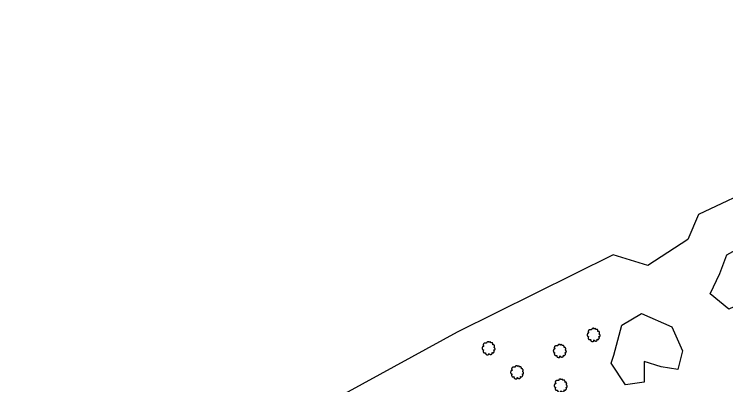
# Model space of a CAD drawing. Extents: x 1901471 to 1963503, y 756461 to 799997.
# Drawn here: x 1912594.7 to 1912983.4, y 762587.5 to 762789.9 of the extents above; entities that cross this region are included whole.
import ezdxf

# ---------------------------------------------------------------- set-up
doc = ezdxf.new("R2010")
doc.units = 0
doc.layers.add('RD_EX_VEG', color=7, linetype='Continuous')

# ---------------------------------------------------------------- blocks, each defined once
blk = doc.blocks.new('T2')
at = {"layer": 'RD_EX_VEG'}
for points in [[(0.05233333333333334, 7.213166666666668), (-0.24750000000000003, 7.238166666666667), (-0.5723333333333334, 7.138166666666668), (-0.8222500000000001, 7.038250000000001), (-1.0471666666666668, 6.963250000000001), (-1.2720833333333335, 6.863250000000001), (-1.5719166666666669, 6.688416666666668), (-1.7968333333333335, 6.488416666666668), (-1.9218333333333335, 6.2385833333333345), (-1.9718333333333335, 6.013666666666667), (-2.0217500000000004, 5.738833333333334), (-2.0217500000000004, 5.563833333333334), (-2.146666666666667, 5.538833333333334), (-2.296666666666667, 5.563833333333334), (-2.5465000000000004, 5.638833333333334), (-2.796416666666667, 5.638833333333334), (-3.0463333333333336, 5.638833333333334), (-3.3961666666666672, 5.613833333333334), (-3.7460000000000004, 5.613833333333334), (-4.020833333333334, 5.563833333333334), (-4.345750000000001, 5.513916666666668), (-4.720583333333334, 5.389000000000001), (-5.0704166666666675, 5.264000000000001), (-5.37025, 5.014083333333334), (-5.620166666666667, 4.539333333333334), (-5.745166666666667, 4.189500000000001), (-5.895083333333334, 3.9395833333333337), (-5.745166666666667, 3.489833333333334), (-5.570166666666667, 3.139916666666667), (-5.545250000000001, 2.9400000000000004), (-5.470250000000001, 2.5152500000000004), (-5.37025, 2.2903333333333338), (-5.245333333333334, 2.0903333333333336), (-5.320250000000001, 2.065416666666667), (-5.695166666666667, 2.015416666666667), (-5.995000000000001, 1.9155000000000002), (-6.419833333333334, 1.6905833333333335), (-6.644750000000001, 1.465666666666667), (-6.744750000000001, 1.1407500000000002), (-6.769666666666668, 0.7909166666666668), (-6.869583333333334, 0.5910833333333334), (-6.944583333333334, 0.3161666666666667), (-6.969583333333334, 0.2411666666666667), (-7.019583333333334, -0.08366666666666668), (-6.9195833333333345, -0.5335000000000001), (-6.894583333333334, -0.8833333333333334), (-6.769666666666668, -1.1082500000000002), (-6.619750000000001, -1.2830833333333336), (-6.444833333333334, -1.5330000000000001), (-6.045000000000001, -1.7579166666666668), (-5.7201666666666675, -1.8579166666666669), (-5.520250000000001, -1.8828333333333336), (-5.695166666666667, -2.382666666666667), (-5.745166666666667, -2.7325000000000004), (-5.870083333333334, -3.132333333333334), (-5.870083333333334, -3.2072500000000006), (-5.920000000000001, -3.682083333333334), (-5.770166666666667, -4.007000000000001), (-5.695166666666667, -4.38175), (-5.520250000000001, -4.606666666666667), (-5.245333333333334, -4.906583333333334), (-4.9205000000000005, -5.131416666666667), (-4.420666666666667, -5.256416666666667), (-4.020833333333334, -5.231416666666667), (-3.4460833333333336, -5.056500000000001), (-3.1962500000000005, -4.9815000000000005), (-3.2212500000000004, -5.156416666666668), (-3.1962500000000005, -5.531333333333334), (-3.1962500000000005, -5.956083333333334), (-3.0463333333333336, -6.280916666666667), (-2.946333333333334, -6.555833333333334), (-2.796416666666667, -6.805750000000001), (-2.4715000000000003, -7.030583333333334), (-2.07175, -7.1055833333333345), (-1.6469166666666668, -7.2555000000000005), (-1.1970833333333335, -7.330500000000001), (-0.6973333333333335, -7.355500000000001), (-0.09758333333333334, -7.205583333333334), (0.17725000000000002, -7.080583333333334), (0.27725000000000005, -6.905666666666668), (0.47716666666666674, -6.530833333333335), (0.4271666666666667, -6.3059166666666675), (0.4521666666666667, -5.706166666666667), (0.5520833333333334, -5.881166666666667), (0.7270833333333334, -6.231000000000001), (1.2268333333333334, -6.530833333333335), (1.626666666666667, -6.705750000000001), (2.101416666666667, -6.8557500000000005), (2.4013333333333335, -6.930666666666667), (2.8760833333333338, -6.8557500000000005), (3.2510000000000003, -6.780750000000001), (3.6257500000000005, -6.655750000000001), (3.9256666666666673, -6.380916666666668), (4.100583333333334, -6.106000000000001), (4.1505833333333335, -5.831166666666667), (4.2255, -5.456333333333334), (4.275500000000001, -5.281416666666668)], [(4.275500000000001, -5.281416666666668), (4.200583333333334, -5.106416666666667), (4.1505833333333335, -4.856583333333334), (4.2255, -4.881583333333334), (4.4004166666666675, -4.931583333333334), (4.675333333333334, -5.056500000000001), (4.900250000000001, -5.131416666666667), (5.225083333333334, -5.106416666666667), (5.500000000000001, -5.006500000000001), (5.949750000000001, -4.731583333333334), (6.224666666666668, -4.256833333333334), (6.499500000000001, -3.8570000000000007), (6.5745000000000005, -3.5321666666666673), (6.524500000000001, -3.3072500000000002), (6.499500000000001, -2.8075000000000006), (6.299583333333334, -2.5575833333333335), (6.249583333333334, -2.432666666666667), (6.1496666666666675, -2.0328333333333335), (6.224666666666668, -1.9828333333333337), (6.499500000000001, -1.9328333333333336), (6.874333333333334, -1.8079166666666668), (7.149250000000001, -1.6830000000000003), (7.374166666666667, -1.5080000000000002), (7.449083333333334, -1.2830833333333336), (7.424166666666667, -0.8833333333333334), (7.4740833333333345, -0.48350000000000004), (7.399166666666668, -0.3335), (7.299166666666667, -0.1836666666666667), (7.224166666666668, 0.016333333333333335), (7.074250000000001, 0.16616666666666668), (6.974333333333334, 0.3161666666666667), (6.874333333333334, 0.41608333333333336), (6.749416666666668, 0.5660833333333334), (6.5745000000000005, 0.6910000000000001), (6.424583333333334, 0.7410000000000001), (6.374583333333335, 0.8909166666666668), (6.524500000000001, 1.0908333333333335), (6.5745000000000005, 1.1907500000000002), (6.599416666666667, 1.4156666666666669), (6.824416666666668, 1.7655000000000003), (6.874333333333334, 2.1653333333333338), (6.824416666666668, 2.590166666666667), (6.774416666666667, 2.8650833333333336), (6.624416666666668, 3.139916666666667), (6.424583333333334, 3.3898333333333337), (6.299583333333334, 3.5647500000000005), (6.124666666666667, 3.689666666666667), (5.799833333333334, 3.814666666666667), (5.549916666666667, 3.864583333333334), (5.200083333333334, 3.864583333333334), (5.000166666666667, 3.9145833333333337), (5.025166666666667, 3.964583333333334), (5.025166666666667, 4.1145000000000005), (5.025166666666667, 4.389416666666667), (4.950166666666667, 4.839166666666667), (4.800250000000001, 5.339), (4.800250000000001, 5.364000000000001), (4.7002500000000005, 5.613833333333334), (4.475416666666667, 5.813750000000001), (4.3005, 5.913666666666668), (4.100583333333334, 6.038666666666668), (3.850666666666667, 6.063666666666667), (3.5508333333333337, 6.063666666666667), (3.2759166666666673, 6.013666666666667), (3.0760000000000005, 5.913666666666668), (2.9010833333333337, 5.788750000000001), (2.8260833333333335, 5.938666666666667), (2.726166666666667, 6.2385833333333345), (2.676166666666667, 6.3885000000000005), (2.52625, 6.563416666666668), (2.301416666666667, 6.7633333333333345), (1.8515000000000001, 6.888250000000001), (1.2268333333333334, 6.813333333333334), (0.9269166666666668, 6.613416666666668), (0.7770000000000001, 6.438500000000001), (0.7270833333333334, 6.563416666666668), (0.5270833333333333, 6.7633333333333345), (0.4271666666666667, 6.938250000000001), (0.25225000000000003, 7.063250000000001), (0.10233333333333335, 7.163166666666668), (0.0023333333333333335, 7.213166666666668)]]:
    blk.add_spline(points, degree=3, dxfattribs=at)

msp = doc.modelspace()

# ---------------------------------------------------------------- linework, layer by layer
at = {"layer": 'RD_EX_VEG'}
msp.add_lwpolyline([(1913294.2800000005, 762873.4100000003), (1913149.4200000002, 762779.1400000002), (1913146.9800000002, 762760.6600000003), (1913125.5900000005, 762752.4000000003), (1913103.2200000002, 762749.4800000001), (1913003.3000000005, 762696.81), (1912968.5200000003, 762680.4300000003), (1912962.6800000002, 762666.81), (1912940.8000000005, 762652.7100000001), (1912921.8400000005, 762658.5400000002), (1912836.7600000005, 762616.2800000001), (1912759.9000000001, 762574.1900000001), (1912682.1200000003, 762547.6600000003), (1912607.0900000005, 762529.3600000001), (1912492.7100000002, 762494.58), (1912380.1600000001, 762468.05), (1912295.0700000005, 762475.3700000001), (1912166.9600000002, 762493.2100000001), (1912105.6500000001, 762491.3800000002), (1912066.3100000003, 762525.2400000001), (1912033.3700000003, 762570.07), (1911994.9400000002, 762758.57), (1911982.4400000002, 762886.6300000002)], dxfattribs=at)
for points in [[(1912984.0800000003, 762658.5400000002), (1913011.3100000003, 762673.6200000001), (1913035.6300000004, 762673.1300000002), (1913045.3500000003, 762660.0000000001), (1913034.6500000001, 762644.9300000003), (1913014.7200000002, 762642.5000000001), (1913002.0700000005, 762636.6600000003), (1912985.0500000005, 762628.8800000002), (1912974.8400000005, 762637.1500000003), (1912980.1900000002, 762648.33)], [(1912922.3200000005, 762603.5900000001), (1912926.7000000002, 762620.1300000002), (1912937.4000000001, 762626.4500000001), (1912953.9300000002, 762619.1500000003), (1912959.7700000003, 762606.0300000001), (1912957.3300000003, 762595.81), (1912948.0900000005, 762597.2700000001), (1912938.8600000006, 762600.1900000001), (1912938.8600000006, 762589.0100000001), (1912928.64, 762587.55), (1912920.8600000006, 762599.2200000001)]]:
    msp.add_lwpolyline(points, close=True, dxfattribs=at)

# ---------------------------------------------------------------- block references
at = {"layer": 'RD_EX_VEG', "xscale": 0.4921259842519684, "yscale": 0.4921259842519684}
for p in [(1912911.14, 762614.7800000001), (1912853.7600000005, 762607.4800000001), (1912892.6600000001, 762606.0300000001), (1912869.3200000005, 762594.3500000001), (1912893.14, 762587.06)]:
    msp.add_blockref('T2', p, dxfattribs=at)

doc.saveas('drawing.dxf')
